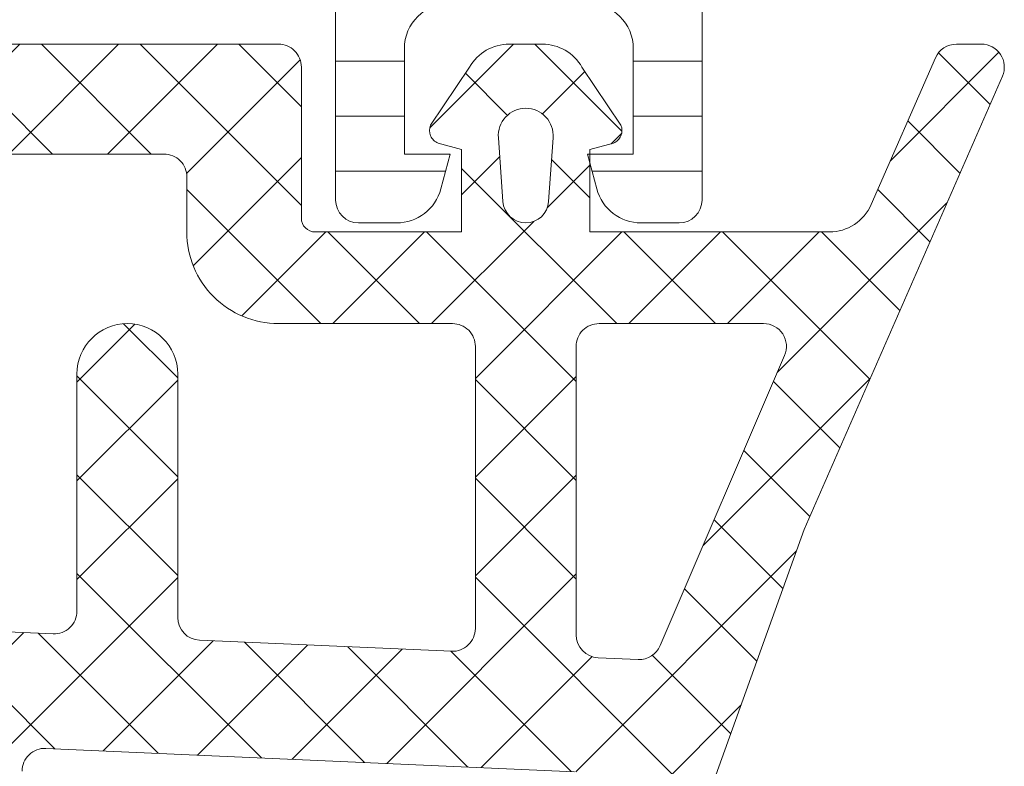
# Model space of a CAD drawing. Header units: millimetres. Extents: x 213386 to 506888, y 183055 to 450952.
# Tile 895 of 1056: x 399572 to 399594, y 335000 to 335016. Entities that reach past the tile are written whole.
import ezdxf

# ---------------------------------------------------------------- set-up
doc = ezdxf.new("R2010")
doc.units = ezdxf.units.MM
doc.layers.add('FASÁDA DETAILNÍ', color=255, linetype='Continuous', lineweight=0)
doc.layers.add('NOVA', color=255, linetype='Continuous', lineweight=0)
pattern_1 = [(135, (0, 0), (-1.077630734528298, -1.077630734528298), []), (225, (0, 0), (1.077630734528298, -1.077630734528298), [])]

# ---------------------------------------------------------------- blocks, each defined once
blk = doc.blocks.new('A$C69D17D4D')
at = {"layer": 'FASÁDA DETAILNÍ'}
h = blk.add_hatch(dxfattribs=at)
h.set_pattern_fill('LINIE', color=256, scale=1.2, angle=180, style=0)
h.set_pattern_definition([(180, (1631.942673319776, 17287.7935481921), (-1.469551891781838e-16, -1.2), [])])
edge = h.paths.add_edge_path()
edge.add_arc((1628.407976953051, 17269.81977573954), 0.2999999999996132, 89.99792470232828, 179.9979247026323)
edge.add_line((1628.107976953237, 17269.81978660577), (1628.107948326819, 17269.00945527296))
edge.add_arc((1627.607951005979, 17269.00947070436), 0.4999973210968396, 269.9976177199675, 359.99823168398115, ccw=False)
edge.add_line((1627.607930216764, 17268.50947338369), (1626.766857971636, 17268.5081528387))
edge.add_arc((1626.766857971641, 17268.3081528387), 0.2000000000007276, 90.00000000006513, 180)
edge.add_line((1626.566857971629, 17268.3081528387), (1626.566857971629, 17264.20815283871))
edge.add_arc((1626.066857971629, 17264.20815283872), 0.5, -90, 0, ccw=False)
edge.add_line((1626.066857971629, 17263.70815283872), (1625.236108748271, 17263.70815283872))
edge.add_arc((1625.236108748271, 17264.70815283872), 1, 195.0000000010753, 269.99999999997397, ccw=False)
edge.add_line((1624.270182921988, 17264.4493337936), (1624.066857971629, 17265.20815283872))
edge.add_line((1624.066857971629, 17265.20815283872), (1625.066857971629, 17265.20815283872))
edge.add_line((1625.066857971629, 17265.20815283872), (1625.066857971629, 17267.50815283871))
edge.add_arc((1624.062731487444, 17267.50644359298), 1.004127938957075, 0.097530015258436, 89.76591227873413)
edge.add_line((1624.066833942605, 17268.51056315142), (1621.066955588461, 17268.51056315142))
edge.add_arc((1621.070983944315, 17267.50644380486), 1.004127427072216, 90.22985967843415, 179.9024820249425)
edge.add_line((1620.066857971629, 17267.50815283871), (1620.066857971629, 17265.20815283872))
edge.add_line((1620.066857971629, 17265.20815283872), (1621.066857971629, 17265.20815283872))
edge.add_line((1621.066857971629, 17265.20815283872), (1620.863533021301, 17264.4493337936))
edge.add_arc((1619.897607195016, 17264.70815283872), 1.000000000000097, 270, 344.99999999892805, ccw=False)
edge.add_line((1619.897607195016, 17263.70815283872), (1619.066857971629, 17263.70815283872))
edge.add_arc((1619.066857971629, 17264.20815283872), 0.5, 180, 270, ccw=False)
edge.add_line((1618.566857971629, 17264.20815283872), (1618.566857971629, 17268.30815283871))
edge.add_arc((1618.362684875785, 17268.30642428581), 0.2041804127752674, 0.485061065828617, 88.84413105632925)
edge.add_line((1618.366803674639, 17268.51056315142), (1592.525436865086, 17268.51058607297))
edge.add_arc((1592.525452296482, 17269.01058339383), 0.4999973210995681, 179.9976177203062, 269.9982316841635, ccw=False)
edge.add_line((1592.02545497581, 17269.01060418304), (1592.025483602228, 17269.82093551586))
edge.add_arc((1591.725483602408, 17269.8209463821), 0.3000000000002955, 359.9979247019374, 449.9979247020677)
edge.add_line((1591.725494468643, 17270.12094638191), (1589.325496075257, 17270.12070136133))
edge.add_arc((1589.325511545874, 17270.62069733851), 0.4999959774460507, 179.9976222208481, 269.99822718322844, ccw=False)
edge.add_line((1588.825515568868, 17270.62071808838), (1588.825642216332, 17274.09725958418))
edge.add_arc((1589.815455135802, 17273.95491308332), 0.9999960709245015, 57.27090860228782, 171.8163166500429, ccw=False)
edge.add_line((1590.356120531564, 17274.79614614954), (1592.639729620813, 17273.47759372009))
edge.add_arc((1592.889745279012, 17273.91059738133), 0.4999999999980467, 239.9979281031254, 269.9978647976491)
edge.add_line((1592.889726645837, 17273.41059738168), (1627.243995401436, 17273.40951106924))
edge.add_arc((1627.244012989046, 17273.90951106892), 0.500000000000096, 269.9979846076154, 299.9979213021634)
edge.add_line((1627.493997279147, 17273.47648929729), (1629.777701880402, 17274.79487629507))
edge.add_arc((1630.318306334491, 17273.95360406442), 0.9999960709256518, 8.17953275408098, 122.72494080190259, ccw=False)
edge.add_line((1631.308129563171, 17274.09587886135), (1631.308002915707, 17270.61933736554))
edge.add_arc((1630.808006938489, 17270.61935283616), 0.4999959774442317, 269.9976222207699, 359.9982271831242, ccw=False)
edge.add_line((1630.807986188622, 17270.11935685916), (1628.407987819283, 17270.11977573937))
edge = h.paths.add_edge_path(flags=16)
edge.add_line((1604.216864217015, 17270.3100513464), (1604.216864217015, 17271.61004545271))
edge.add_arc((1603.716867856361, 17271.61004909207), 0.4999963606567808, 359.9995829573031, 450.0004170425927)
edge.add_line((1603.716864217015, 17272.11004545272), (1594.86687032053, 17272.11004545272))
edge.add_arc((1594.866866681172, 17271.61004909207), 0.499996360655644, 89.99958295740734, 180.0004170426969)
edge.add_line((1594.366870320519, 17271.61004545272), (1594.366870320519, 17270.31005134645))
edge.add_arc((1594.866870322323, 17270.31003477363), 0.5000000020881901, 179.9981008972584, 269.9999997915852)
edge.add_line((1594.866870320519, 17269.81003477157), (1603.716864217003, 17269.81003477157))
edge.add_arc((1603.716864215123, 17270.31003477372), 0.5000000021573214, 270.0000002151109, 360.0018990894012)
edge = h.paths.add_edge_path(flags=16)
edge.add_arc((1614.416870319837, 17270.31003477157), 0.5, 269.9999999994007, 360)
edge.add_line((1614.916870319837, 17270.31003477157), (1614.916870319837, 17271.61004545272))
edge.add_arc((1614.416870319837, 17271.61004545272), 0.5, 0, 90.00000000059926)
edge.add_line((1614.416870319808, 17272.11004545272), (1605.716864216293, 17272.11004545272))
edge.add_arc((1605.716864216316, 17271.61004545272), 0.499999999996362, 90.00000000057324, 179.9999999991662)
edge.add_line((1605.216864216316, 17271.61004545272), (1605.216864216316, 17270.31003477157))
edge.add_arc((1605.716864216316, 17270.31003477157), 0.5000000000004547, 179.9999999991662, 269.9999999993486)
edge.add_line((1605.716864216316, 17269.81003477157), (1614.416870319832, 17269.81003477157))
edge = h.paths.add_edge_path(flags=16)
edge.add_arc((1616.416866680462, 17271.61004909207), 0.499996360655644, 89.99958295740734, 180.0004170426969)
edge.add_line((1615.916870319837, 17271.61004545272), (1615.916870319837, 17270.31005134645))
edge.add_arc((1616.416870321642, 17270.31003477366), 0.5000000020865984, 179.9981008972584, 269.9999997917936)
edge.add_line((1616.416870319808, 17269.81003477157), (1625.266879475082, 17269.81003477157))
edge.add_arc((1625.266879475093, 17270.31001951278), 0.4999847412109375, 269.9999999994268, 360)
edge.add_line((1625.766864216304, 17270.31001951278), (1625.766864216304, 17271.61003019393))
edge.add_arc((1625.266848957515, 17271.61003019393), 0.5000152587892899, 0, 90.0000000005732)
edge.add_line((1625.266848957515, 17272.11004545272), (1616.416870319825, 17272.11004545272))
h = blk.add_hatch(dxfattribs=at)
h.set_pattern_fill('ANSI37', color=256, scale=0.48, angle=90, style=0)
h.set_pattern_definition(pattern_1)
edge = h.paths.add_edge_path(flags=16)
edge.add_line((1622.219337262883, 17264.17488025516), (1622.119593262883, 17265.56773425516))
edge.add_arc((1622.718060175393, 17265.61059174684), 0.5999995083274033, 89.99999164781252, 184.0960805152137, ccw=False)
edge.add_arc((1622.718060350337, 17265.61059174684), 0.5999995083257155, -4.096080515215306, 90.00000835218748, ccw=False)
edge.add_line((1623.316527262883, 17265.56773425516), (1623.216783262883, 17264.17488025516))
edge.add_arc((1622.71806026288, 17264.21059473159), 0.500000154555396, 184.0960643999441, 355.90393560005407, ccw=False)
edge = h.paths.add_edge_path(flags=16)
edge.add_arc((1624.318056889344, 17261.01058662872), 0.49999962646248, 89.99995719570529, 180.0000428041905, ccw=False)
edge.add_line((1624.318057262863, 17261.51058625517), (1627.911742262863, 17261.51058625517))
edge.add_arc((1627.91174228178, 17261.01058592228), 0.5000003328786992, -23.218026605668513, 90.00000216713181, ccw=False)
edge.add_line((1628.371248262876, 17260.81347025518), (1625.655370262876, 17254.48236825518))
edge.add_arc((1625.195864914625, 17254.67948417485), 0.4999998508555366, 267.4998893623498, 336.7819182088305, ccw=False)
edge.add_line((1625.174054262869, 17254.17996025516), (1624.296247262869, 17254.21828625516))
edge.add_arc((1624.318056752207, 17254.71780986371), 0.4999994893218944, 179.9999551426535, 267.500020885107, ccw=False)
edge.add_line((1623.818057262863, 17254.71781025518), (1623.818057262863, 17261.01058625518))
edge = h.paths.add_edge_path(flags=16)
edge.add_line((1598.764138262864, 17255.60242425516), (1594.615468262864, 17264.49927725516))
edge.add_arc((1595.068622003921, 17264.71058639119), 0.4999998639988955, 89.99997032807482, 205.0000079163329, ccw=False)
edge.add_line((1595.068622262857, 17265.21058625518), (1604.418057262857, 17265.21058625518))
edge.add_arc((1604.418057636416, 17264.7105866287), 0.4999996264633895, -4.280419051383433e-05, 90.00004280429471, ccw=False)
edge.add_line((1604.918057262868, 17264.71058625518), (1604.918057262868, 17255.58666325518))
edge.add_arc((1604.418057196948, 17255.58666342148), 0.5000000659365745, 267.49997275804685, 359.99998094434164, ccw=False)
edge.add_line((1604.396247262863, 17255.08713925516), (1599.195483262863, 17255.31420925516))
edge.add_arc((1599.217292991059, 17255.81373466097), 0.5000012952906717, 205.0000919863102, 267.5000025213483, ccw=False)
edge = h.paths.add_edge_path(flags=16)
edge.add_arc((1607.618056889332, 17264.7105866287), 0.49999962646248, 89.99995719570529, 180.0000428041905, ccw=False)
edge.add_line((1607.61805726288, 17265.21058625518), (1614.81805726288, 17265.21058625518))
edge.add_arc((1614.81805763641, 17264.7105866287), 0.4999996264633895, -4.280419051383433e-05, 90.00004280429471, ccw=False)
edge.add_line((1615.318057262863, 17264.71058625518), (1615.318057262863, 17263.51058625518))
edge.add_arc((1617.31805576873, 17263.51058476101), 1.999998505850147, 179.9999571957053, 270.0000428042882)
edge.add_line((1617.318057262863, 17261.51058625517), (1621.118057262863, 17261.51058625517))
edge.add_arc((1621.118057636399, 17261.01058662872), 0.4999996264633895, -4.280419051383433e-05, 90.00004280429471, ccw=False)
edge.add_line((1621.61805726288, 17261.01058625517), (1621.61805726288, 17254.85752525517))
edge.add_arc((1621.118057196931, 17254.85752542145), 0.5000000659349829, 267.4999727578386, 359.9999809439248, ccw=False)
edge.add_line((1621.096247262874, 17254.35800125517), (1615.596247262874, 17254.59813625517))
edge.add_arc((1615.618056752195, 17255.09765986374), 0.499999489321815, 179.9999551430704, 267.5000208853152, ccw=False)
edge.add_line((1615.11805726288, 17255.09766025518), (1615.11805726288, 17260.41058625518))
edge.add_arc((1614.018057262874, 17260.41058625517), 1.099999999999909, 0, 180)
edge.add_line((1612.918057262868, 17260.41058625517), (1612.918057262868, 17255.23737525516))
edge.add_arc((1612.418057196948, 17255.23737542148), 0.5000000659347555, 267.4999727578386, 359.9999809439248, ccw=False)
edge.add_line((1612.396247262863, 17254.73785125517), (1607.596247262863, 17254.94742425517))
edge.add_arc((1607.618056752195, 17255.44694786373), 0.499999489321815, 179.9999551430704, 267.5000208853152, ccw=False)
edge.add_line((1607.11805726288, 17255.44694825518), (1607.11805726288, 17264.71058625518))
edge = h.paths.add_edge_path()
edge.add_line((1592.405004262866, 17263.32412925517), (1596.502853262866, 17254.53626325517))
edge.add_ellipse((1599.221778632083, 17255.80412074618), major_axis=(-3.000002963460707, 0), ratio=1, start_angle=25.00003062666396, end_angle=87.49994116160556)
edge.add_line((1599.09091726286, 17252.80697325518), (1599.73986726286, 17252.77863925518))
edge.add_ellipse((1599.718057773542, 17252.27911564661), major_axis=(-0.4999994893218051, 0), ratio=1, start_angle=179.9999551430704, end_angle=267.50002088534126, ccw=False)
edge.add_line((1600.218057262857, 17252.27911525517), (1600.218057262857, 17251.31058625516))
edge.add_ellipse((1600.318057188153, 17251.31058618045), major_axis=(-0.09999992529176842, 0), ratio=1, start_angle=-4.280335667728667e-05, end_angle=90.00004280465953)
edge.add_line((1600.318057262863, 17251.21058625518), (1600.918057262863, 17251.21058625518))
edge.add_ellipse((1600.918057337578, 17251.31058618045), major_axis=(-0.09999992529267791, 0), ratio=1, start_angle=89.99995719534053, end_angle=180.0000428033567)
edge.add_line((1601.018057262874, 17251.31058625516), (1601.018057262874, 17252.21362425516))
edge.add_ellipse((1601.518057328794, 17252.21362408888), major_axis=(-0.5000000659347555, 0), ratio=1, start_angle=267.4999727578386, end_angle=359.9999809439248, ccw=False)
edge.add_line((1601.53986726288, 17252.71314825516), (1610.44016126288, 17252.31931025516))
edge.add_ellipse((1610.418057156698, 17251.81979897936), major_axis=(-0.5000001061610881, 0), ratio=1, start_angle=179.9999170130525, end_angle=267.4662307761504, ccw=False)
edge.add_line((1610.918057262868, 17251.81979825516), (1610.918057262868, 17251.21058625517))
edge.add_ellipse((1611.018057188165, 17251.21058618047), major_axis=(-0.09999992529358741, 0), ratio=1, start_angle=-4.280335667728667e-05, end_angle=90.00004280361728)
edge.add_line((1611.018057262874, 17251.11058625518), (1611.618057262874, 17251.11058625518))
edge.add_ellipse((1611.61805733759, 17251.21058618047), major_axis=(-0.09999992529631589, 0), ratio=1, start_angle=89.99995719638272, end_angle=180.0000428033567)
edge.add_line((1611.718057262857, 17251.21058625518), (1611.718057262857, 17251.74014825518))
edge.add_ellipse((1612.218057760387, 17251.7401485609), major_axis=(-0.5000004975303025, 0), ratio=1, start_angle=-92.5336979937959, end_angle=3.503386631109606e-05, ccw=False)
edge.add_line((1612.24016126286, 17252.23966025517), (1623.78038626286, 17251.72900425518))
edge.add_ellipse((1623.75857673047, 17251.22947965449), major_axis=(-0.5000004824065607, 0), ratio=1, start_angle=176.7829426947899, end_angle=267.50002091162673, ccw=False)
edge.add_line((1624.257789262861, 17251.20142025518), (1623.969226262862, 17246.06767725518))
edge.add_ellipse((1623.558808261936, 17246.18323267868), major_axis=(-0.426375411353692, 0), ratio=1, start_angle=20.758972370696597, end_angle=164.2751455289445, ccw=False)
edge.add_line((1623.160113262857, 17246.03210925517), (1623.161353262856, 17246.26471225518))
edge.add_line((1623.161353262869, 17246.26471225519), (1623.459491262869, 17248.14729125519))
edge.add_line((1623.459491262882, 17248.14729125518), (1623.059065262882, 17250.99657625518))
edge.add_ellipse((1622.761984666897, 17250.95482565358), major_axis=(-0.2999999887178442, 0), ratio=1, start_angle=187.9997440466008, end_angle=304.5977463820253)
edge.add_ellipse((1624.295098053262, 17248.732254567), major_axis=(-3.000047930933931, 0), ratio=1, start_angle=-55.4023587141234, end_angle=18.00842458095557)
edge.add_line((1621.442019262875, 17247.80476925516), (1622.075595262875, 17245.54987825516))
edge.add_ellipse((1622.850807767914, 17245.71080779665), major_axis=(-0.7917403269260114, 0), ratio=1, start_angle=11.7276897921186, end_angle=83.2016537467)
edge.add_line((1622.757085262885, 17244.92463425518), (1623.815295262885, 17244.92341325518))
edge.add_ellipse((1623.686171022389, 17246.10249948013), major_axis=(-1.186135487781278, 0), ratio=1, start_angle=96.2496781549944, end_angle=161.3444235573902)
edge.add_line((1624.809985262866, 17245.72308025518), (1625.904318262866, 17248.96442025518))
edge.add_line((1625.904318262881, 17248.96442025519), (1628.794096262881, 17257.01421525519))
edge.add_line((1628.794096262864, 17257.01421525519), (1633.126905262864, 17266.91209225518))
edge.add_ellipse((1632.667896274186, 17267.11036232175), major_axis=(-0.5000002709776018, 0), ratio=1, start_angle=156.6379505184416, end_angle=269.9334236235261)
edge.add_line((1632.668477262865, 17267.61036225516), (1632.121776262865, 17267.61099725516))
edge.add_ellipse((1632.121195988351, 17267.11099715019), major_axis=(-0.5000004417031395, 0), ratio=1, start_angle=269.9335054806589, end_angle=336.0791754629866)
edge.add_line((1631.66414226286, 17267.31373425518), (1630.26238626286, 17264.10973125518))
edge.add_ellipse((1629.346245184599, 17264.51058559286), major_axis=(-0.9999993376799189, 0), ratio=1, start_angle=89.99994718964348, end_angle=156.3683852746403, ccw=False)
edge.add_line((1629.346244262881, 17263.51058625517), (1624.118302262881, 17263.51058625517))
edge.add_line((1624.118302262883, 17263.51058625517), (1624.118293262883, 17265.31006525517))
edge.add_line((1624.118293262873, 17265.31006525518), (1624.633094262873, 17265.44800725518))
edge.add_ellipse((1624.518329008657, 17265.72516127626), major_axis=(-0.2999756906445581, 0), ratio=1, start_angle=112.4937002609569, end_angle=202.503566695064)
edge.add_line((1624.795463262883, 17265.83997425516), (1623.946296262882, 17267.11010125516))
edge.add_ellipse((1623.08043207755, 17266.61038048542), major_axis=(-0.9997207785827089, 0), ratio=1, start_angle=209.9907606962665, end_angle=270.0076118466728)
edge.add_line((1623.08029926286, 17267.61010125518), (1622.35593826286, 17267.61007025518))
edge.add_ellipse((1622.356146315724, 17266.61033242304), major_axis=(-0.9997378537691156, 0), ratio=1, start_angle=270.0119236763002, end_angle=330.0086750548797)
edge.add_line((1621.490272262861, 17267.11007025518), (1620.641105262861, 17265.83997425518))
edge.add_ellipse((1620.91825275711, 17265.72516236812), major_axis=(-0.2999875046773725, 0), ratio=1, start_angle=-22.50240617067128, end_angle=67.5013961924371)
edge.add_line((1620.803459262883, 17265.44800725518), (1621.318275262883, 17265.31003525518))
edge.add_line((1621.318275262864, 17265.31003525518), (1621.318283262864, 17263.51058625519))
edge.add_line((1621.318283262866, 17263.51058625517), (1618.118056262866, 17263.51058625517))
edge.add_ellipse((1618.118056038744, 17263.81058603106), major_axis=(-0.2999997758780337, 0), ratio=1, start_angle=-4.280405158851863e-05, end_angle=90.0000428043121, ccw=False)
edge.add_line((1617.818056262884, 17263.81058625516), (1617.818056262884, 17267.11058225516))
edge.add_ellipse((1617.318056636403, 17267.11058262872), major_axis=(-0.49999962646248, 0), ratio=1, start_angle=179.9999571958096, end_angle=270.0000428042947)
edge.add_line((1617.318056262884, 17267.61058225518), (1590.420434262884, 17267.61058225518))
edge.add_line((1590.420434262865, 17267.61058225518), (1589.525316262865, 17266.06019025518))
edge.add_ellipse((1589.958328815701, 17265.81019016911), major_axis=(-0.4999999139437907, 0), ratio=1, start_angle=-30.00001708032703, end_angle=89.99993664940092)
edge.add_line((1589.958328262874, 17265.31019025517), (1589.958328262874, 17263.61281925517))
edge.add_line((1589.958328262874, 17263.61281925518), (1591.951850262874, 17263.61281925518))
edge.add_ellipse((1591.951850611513, 17263.11281899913), major_axis=(-0.500000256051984, 0), ratio=1, start_angle=205.0001285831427, end_angle=270.0000399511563, ccw=False)
h = blk.add_hatch(dxfattribs=at)
h.set_pattern_fill('ANSI37', color=256, scale=0.48, angle=90, style=0)
h.set_pattern_definition(pattern_1)
edge = h.paths.add_edge_path(flags=16)
edge.add_line((1622.219337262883, 17264.17488007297), (1622.119593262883, 17265.56773407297))
edge.add_arc((1622.718060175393, 17265.61059156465), 0.5999995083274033, 89.99999164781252, 184.0960805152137, ccw=False)
edge.add_arc((1622.718060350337, 17265.61059156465), 0.5999995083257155, -4.096080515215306, 90.00000835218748, ccw=False)
edge.add_line((1623.316527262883, 17265.56773407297), (1623.216783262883, 17264.17488007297))
edge.add_arc((1622.71806026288, 17264.2105945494), 0.500000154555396, 184.0960643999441, 355.90393560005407, ccw=False)
edge = h.paths.add_edge_path(flags=16)
edge.add_arc((1624.318056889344, 17261.01058644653), 0.49999962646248, 89.99995719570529, 180.0000428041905, ccw=False)
edge.add_line((1624.318057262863, 17261.51058607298), (1627.911742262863, 17261.51058607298))
edge.add_arc((1627.91174228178, 17261.01058574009), 0.5000003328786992, -23.218026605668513, 90.00000216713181, ccw=False)
edge.add_line((1628.371248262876, 17260.81347007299), (1625.655370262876, 17254.48236807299))
edge.add_arc((1625.195864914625, 17254.67948399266), 0.4999998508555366, 267.4998893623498, 336.7819182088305, ccw=False)
edge.add_line((1625.174054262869, 17254.17996007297), (1624.296247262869, 17254.21828607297))
edge.add_arc((1624.318056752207, 17254.71780968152), 0.4999994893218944, 179.9999551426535, 267.500020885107, ccw=False)
edge.add_line((1623.818057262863, 17254.71781007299), (1623.818057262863, 17261.01058607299))
edge = h.paths.add_edge_path(flags=16)
edge.add_line((1598.764138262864, 17255.60242407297), (1594.615468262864, 17264.49927707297))
edge.add_arc((1595.068622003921, 17264.710586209), 0.4999998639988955, 89.99997032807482, 205.0000079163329, ccw=False)
edge.add_line((1595.068622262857, 17265.21058607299), (1604.418057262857, 17265.21058607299))
edge.add_arc((1604.418057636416, 17264.71058644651), 0.4999996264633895, -4.280419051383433e-05, 90.00004280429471, ccw=False)
edge.add_line((1604.918057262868, 17264.71058607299), (1604.918057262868, 17255.58666307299))
edge.add_arc((1604.418057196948, 17255.58666323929), 0.5000000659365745, 267.49997275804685, 359.99998094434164, ccw=False)
edge.add_line((1604.396247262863, 17255.08713907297), (1599.195483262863, 17255.31420907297))
edge.add_arc((1599.217292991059, 17255.81373447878), 0.5000012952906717, 205.0000919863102, 267.5000025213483, ccw=False)
edge = h.paths.add_edge_path(flags=16)
edge.add_arc((1607.618056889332, 17264.71058644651), 0.49999962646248, 89.99995719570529, 180.0000428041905, ccw=False)
edge.add_line((1607.61805726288, 17265.21058607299), (1614.81805726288, 17265.21058607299))
edge.add_arc((1614.81805763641, 17264.71058644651), 0.4999996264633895, -4.280419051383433e-05, 90.00004280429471, ccw=False)
edge.add_line((1615.318057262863, 17264.71058607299), (1615.318057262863, 17263.51058607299))
edge.add_arc((1617.31805576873, 17263.51058457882), 1.999998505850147, 179.9999571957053, 270.0000428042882)
edge.add_line((1617.318057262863, 17261.51058607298), (1621.118057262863, 17261.51058607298))
edge.add_arc((1621.118057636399, 17261.01058644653), 0.4999996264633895, -4.280419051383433e-05, 90.00004280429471, ccw=False)
edge.add_line((1621.61805726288, 17261.01058607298), (1621.61805726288, 17254.85752507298))
edge.add_arc((1621.118057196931, 17254.85752523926), 0.5000000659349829, 267.4999727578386, 359.9999809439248, ccw=False)
edge.add_line((1621.096247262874, 17254.35800107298), (1615.596247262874, 17254.59813607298))
edge.add_arc((1615.618056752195, 17255.09765968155), 0.499999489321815, 179.9999551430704, 267.5000208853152, ccw=False)
edge.add_line((1615.11805726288, 17255.09766007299), (1615.11805726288, 17260.41058607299))
edge.add_arc((1614.018057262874, 17260.41058607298), 1.099999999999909, 0, 180)
edge.add_line((1612.918057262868, 17260.41058607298), (1612.918057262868, 17255.23737507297))
edge.add_arc((1612.418057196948, 17255.23737523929), 0.5000000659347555, 267.4999727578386, 359.9999809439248, ccw=False)
edge.add_line((1612.396247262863, 17254.73785107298), (1607.596247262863, 17254.94742407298))
edge.add_arc((1607.618056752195, 17255.44694768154), 0.499999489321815, 179.9999551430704, 267.5000208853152, ccw=False)
edge.add_line((1607.11805726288, 17255.44694807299), (1607.11805726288, 17264.71058607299))
edge = h.paths.add_edge_path()
edge.add_line((1592.405004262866, 17263.32412907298), (1596.502853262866, 17254.53626307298))
edge.add_ellipse((1599.221778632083, 17255.80412056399), major_axis=(-3.000002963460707, 0), ratio=1, start_angle=25.00003062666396, end_angle=87.49994116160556)
edge.add_line((1599.09091726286, 17252.80697307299), (1599.73986726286, 17252.77863907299))
edge.add_ellipse((1599.718057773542, 17252.27911546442), major_axis=(-0.4999994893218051, 0), ratio=1, start_angle=179.9999551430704, end_angle=267.50002088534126, ccw=False)
edge.add_line((1600.218057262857, 17252.27911507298), (1600.218057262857, 17251.31058607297))
edge.add_ellipse((1600.318057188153, 17251.31058599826), major_axis=(-0.09999992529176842, 0), ratio=1, start_angle=-4.280335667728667e-05, end_angle=90.00004280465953)
edge.add_line((1600.318057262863, 17251.21058607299), (1600.918057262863, 17251.21058607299))
edge.add_ellipse((1600.918057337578, 17251.31058599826), major_axis=(-0.09999992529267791, 0), ratio=1, start_angle=89.99995719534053, end_angle=180.0000428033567)
edge.add_line((1601.018057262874, 17251.31058607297), (1601.018057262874, 17252.21362407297))
edge.add_ellipse((1601.518057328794, 17252.21362390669), major_axis=(-0.5000000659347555, 0), ratio=1, start_angle=267.4999727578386, end_angle=359.9999809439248, ccw=False)
edge.add_line((1601.53986726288, 17252.71314807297), (1610.44016126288, 17252.31931007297))
edge.add_ellipse((1610.418057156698, 17251.81979879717), major_axis=(-0.5000001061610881, 0), ratio=1, start_angle=179.9999170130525, end_angle=267.4662307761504, ccw=False)
edge.add_line((1610.918057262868, 17251.81979807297), (1610.918057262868, 17251.21058607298))
edge.add_ellipse((1611.018057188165, 17251.21058599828), major_axis=(-0.09999992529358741, 0), ratio=1, start_angle=-4.280335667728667e-05, end_angle=90.00004280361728)
edge.add_line((1611.018057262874, 17251.11058607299), (1611.618057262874, 17251.11058607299))
edge.add_ellipse((1611.61805733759, 17251.21058599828), major_axis=(-0.09999992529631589, 0), ratio=1, start_angle=89.99995719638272, end_angle=180.0000428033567)
edge.add_line((1611.718057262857, 17251.21058607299), (1611.718057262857, 17251.74014807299))
edge.add_ellipse((1612.218057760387, 17251.74014837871), major_axis=(-0.5000004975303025, 0), ratio=1, start_angle=-92.5336979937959, end_angle=3.503386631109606e-05, ccw=False)
edge.add_line((1612.24016126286, 17252.23966007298), (1623.78038626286, 17251.72900407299))
edge.add_ellipse((1623.75857673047, 17251.2294794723), major_axis=(-0.5000004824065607, 0), ratio=1, start_angle=176.7829426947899, end_angle=267.50002091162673, ccw=False)
edge.add_line((1624.257789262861, 17251.20142007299), (1623.969226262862, 17246.06767707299))
edge.add_ellipse((1623.558808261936, 17246.18323249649), major_axis=(-0.426375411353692, 0), ratio=1, start_angle=20.758972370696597, end_angle=164.2751455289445, ccw=False)
edge.add_line((1623.160113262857, 17246.03210907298), (1623.161353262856, 17246.26471207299))
edge.add_line((1623.161353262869, 17246.264712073), (1623.459491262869, 17248.147291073))
edge.add_line((1623.459491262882, 17248.14729107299), (1623.059065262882, 17250.99657607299))
edge.add_ellipse((1622.761984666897, 17250.95482547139), major_axis=(-0.2999999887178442, 0), ratio=1, start_angle=187.9997440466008, end_angle=304.5977463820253)
edge.add_ellipse((1624.295098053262, 17248.73225438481), major_axis=(-3.000047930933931, 0), ratio=1, start_angle=-55.4023587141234, end_angle=18.00842458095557)
edge.add_line((1621.442019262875, 17247.80476907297), (1622.075595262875, 17245.54987807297))
edge.add_ellipse((1622.850807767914, 17245.71080761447), major_axis=(-0.7917403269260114, 0), ratio=1, start_angle=11.7276897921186, end_angle=83.2016537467)
edge.add_line((1622.757085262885, 17244.92463407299), (1623.815295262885, 17244.92341307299))
edge.add_ellipse((1623.686171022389, 17246.10249929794), major_axis=(-1.186135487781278, 0), ratio=1, start_angle=96.2496781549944, end_angle=161.3444235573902)
edge.add_line((1624.809985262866, 17245.72308007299), (1625.904318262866, 17248.96442007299))
edge.add_line((1625.904318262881, 17248.964420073), (1628.794096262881, 17257.014215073))
edge.add_line((1628.794096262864, 17257.014215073), (1633.126905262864, 17266.91209207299))
edge.add_ellipse((1632.667896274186, 17267.11036213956), major_axis=(-0.5000002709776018, 0), ratio=1, start_angle=156.6379505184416, end_angle=269.9334236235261)
edge.add_line((1632.668477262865, 17267.61036207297), (1632.121776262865, 17267.61099707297))
edge.add_ellipse((1632.121195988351, 17267.110996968), major_axis=(-0.5000004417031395, 0), ratio=1, start_angle=269.9335054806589, end_angle=336.0791754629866)
edge.add_line((1631.66414226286, 17267.31373407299), (1630.26238626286, 17264.10973107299))
edge.add_ellipse((1629.346245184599, 17264.51058541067), major_axis=(-0.9999993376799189, 0), ratio=1, start_angle=89.99994718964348, end_angle=156.3683852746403, ccw=False)
edge.add_line((1629.346244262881, 17263.51058607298), (1624.118302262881, 17263.51058607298))
edge.add_line((1624.118302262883, 17263.51058607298), (1624.118293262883, 17265.31006507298))
edge.add_line((1624.118293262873, 17265.31006507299), (1624.633094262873, 17265.44800707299))
edge.add_ellipse((1624.518329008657, 17265.72516109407), major_axis=(-0.2999756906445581, 0), ratio=1, start_angle=112.4937002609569, end_angle=202.503566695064)
edge.add_line((1624.795463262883, 17265.83997407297), (1623.946296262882, 17267.11010107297))
edge.add_ellipse((1623.08043207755, 17266.61038030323), major_axis=(-0.9997207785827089, 0), ratio=1, start_angle=209.9907606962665, end_angle=270.0076118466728)
edge.add_line((1623.08029926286, 17267.61010107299), (1622.35593826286, 17267.61007007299))
edge.add_ellipse((1622.356146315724, 17266.61033224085), major_axis=(-0.9997378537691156, 0), ratio=1, start_angle=270.0119236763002, end_angle=330.0086750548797)
edge.add_line((1621.490272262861, 17267.11007007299), (1620.641105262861, 17265.83997407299))
edge.add_ellipse((1620.91825275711, 17265.72516218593), major_axis=(-0.2999875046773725, 0), ratio=1, start_angle=-22.50240617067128, end_angle=67.5013961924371)
edge.add_line((1620.803459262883, 17265.44800707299), (1621.318275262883, 17265.31003507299))
edge.add_line((1621.318275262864, 17265.31003507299), (1621.318283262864, 17263.510586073))
edge.add_line((1621.318283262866, 17263.51058607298), (1618.118056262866, 17263.51058607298))
edge.add_ellipse((1618.118056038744, 17263.81058584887), major_axis=(-0.2999997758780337, 0), ratio=1, start_angle=-4.280405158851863e-05, end_angle=90.0000428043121, ccw=False)
edge.add_line((1617.818056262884, 17263.81058607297), (1617.818056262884, 17267.11058207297))
edge.add_ellipse((1617.318056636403, 17267.11058244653), major_axis=(-0.49999962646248, 0), ratio=1, start_angle=179.9999571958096, end_angle=270.0000428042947)
edge.add_line((1617.318056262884, 17267.61058207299), (1590.420434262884, 17267.61058207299))
edge.add_line((1590.420434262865, 17267.61058207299), (1589.525316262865, 17266.06019007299))
edge.add_ellipse((1589.958328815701, 17265.81018998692), major_axis=(-0.4999999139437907, 0), ratio=1, start_angle=-30.00001708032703, end_angle=89.99993664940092)
edge.add_line((1589.958328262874, 17265.31019007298), (1589.958328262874, 17263.61281907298))
edge.add_line((1589.958328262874, 17263.61281907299), (1591.951850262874, 17263.61281907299))
edge.add_ellipse((1591.951850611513, 17263.11281881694), major_axis=(-0.500000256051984, 0), ratio=1, start_angle=205.0001285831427, end_angle=270.0000399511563, ccw=False)
for points in [[(1626.566857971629, 17268.3081528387), (1626.566857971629, 17264.20815283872, -0.414213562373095), (1626.066857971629, 17263.70815283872), (1625.236108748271, 17263.70815283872, -0.3394542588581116), (1624.270182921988, 17264.4493337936), (1624.066857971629, 17265.20815283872), (1625.066857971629, 17265.20815283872), (1625.066857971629, 17267.50815283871, 0.4125193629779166), (1624.066833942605, 17268.51056315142)], [(1621.066955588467, 17268.51056315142, 0.4125410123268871), (1620.066857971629, 17267.50815283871), (1620.066857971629, 17265.20815283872), (1621.066857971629, 17265.20815283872), (1620.8635330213, 17264.4493337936, -0.3394542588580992), (1619.897607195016, 17263.70815283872), (1619.066857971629, 17263.70815283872, -0.414213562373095), (1618.566857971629, 17264.20815283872), (1618.566857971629, 17268.3081528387, 0.4058498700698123)], [(1607.61805726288, 17265.21058625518), (1614.818057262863, 17265.21058625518), (1614.818057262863, 17265.21058625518, -0.414214), (1615.318057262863, 17264.71058625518), (1615.318057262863, 17263.51058625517), (1615.318057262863, 17263.51058625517, 0.414214), (1617.318057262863, 17261.51058625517), (1621.11805726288, 17261.51058625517), (1621.11805726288, 17261.51058625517, -0.414214), (1621.61805726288, 17261.01058625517), (1621.61805726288, 17254.85752525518), (1621.61805726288, 17254.85752525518, -0.427052), (1621.096247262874, 17254.35800125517), (1615.596247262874, 17254.59813625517), (1615.596247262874, 17254.59813625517, -0.401491), (1615.11805726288, 17255.09766025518), (1615.11805726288, 17260.41058625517), (1615.11805726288, 17260.41058625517, 1), (1612.918057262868, 17260.41058625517), (1612.918057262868, 17255.23737525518), (1612.918057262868, 17255.23737525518, -0.427052), (1612.396247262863, 17254.73785125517), (1607.596247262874, 17254.94742425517)], [(1607.61805726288, 17265.21058607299), (1614.818057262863, 17265.21058607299), (1614.818057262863, 17265.21058607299, -0.414214), (1615.318057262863, 17264.71058607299), (1615.318057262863, 17263.51058607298), (1615.318057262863, 17263.51058607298, 0.414214), (1617.318057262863, 17261.51058607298), (1621.11805726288, 17261.51058607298), (1621.11805726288, 17261.51058607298, -0.414214), (1621.61805726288, 17261.01058607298), (1621.61805726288, 17254.85752507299), (1621.61805726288, 17254.85752507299, -0.427052), (1621.096247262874, 17254.35800107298), (1615.596247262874, 17254.59813607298), (1615.596247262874, 17254.59813607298, -0.401491), (1615.11805726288, 17255.09766007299), (1615.11805726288, 17260.41058607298), (1615.11805726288, 17260.41058607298, 1), (1612.918057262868, 17260.41058607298), (1612.918057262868, 17255.23737507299), (1612.918057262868, 17255.23737507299, -0.427052), (1612.396247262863, 17254.73785107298), (1607.596247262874, 17254.94742407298)]]:
    blk.add_lwpolyline(points, format="xyb", dxfattribs=at)
at = {"layer": 'FASÁDA DETAILNÍ', "extrusion": (0, 0, -1)}
for points in [[(-1611.718057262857, 17251.74014825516, 0.427226), (-1612.24016126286, 17252.23966025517), (-1623.780386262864, 17251.72900425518)], [(-1625.904318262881, 17248.96442025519), (-1628.794096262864, 17257.01421525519), (-1633.126905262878, 17266.91209225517), (-1633.126905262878, 17266.91209225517, -0.538982), (-1632.668477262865, 17267.61036225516), (-1632.12177626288, 17267.61099725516), (-1632.12177626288, 17267.61099725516, -0.296905), (-1631.66414226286, 17267.31373425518), (-1630.262386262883, 17264.10973125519), (-1630.262386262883, 17264.10973125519, 0.297963), (-1629.346244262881, 17263.51058625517), (-1624.118302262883, 17263.51058625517), (-1624.118293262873, 17265.31006525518), (-1624.633094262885, 17265.44800725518), (-1624.633094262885, 17265.44800725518, -0.414264), (-1624.795463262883, 17265.83997425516), (-1623.946296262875, 17267.11010125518), (-1623.946296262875, 17267.11010125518, -0.268028), (-1623.08029926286, 17267.61010125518), (-1622.355938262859, 17267.61007025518), (-1622.355938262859, 17267.61007025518, -0.267934), (-1621.490272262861, 17267.11007025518), (-1620.641105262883, 17265.83997425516), (-1620.641105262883, 17265.83997425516, -0.414233), (-1620.803459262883, 17265.44800725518), (-1621.318275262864, 17265.31003525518), (-1621.318283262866, 17263.51058625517), (-1618.118056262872, 17263.51058625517), (-1618.118056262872, 17263.51058625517, 0.414214), (-1617.818056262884, 17263.81058625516), (-1617.818056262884, 17267.11058225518), (-1617.818056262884, 17267.11058225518, -0.414214), (-1617.318056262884, 17267.61058225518), (-1590.420434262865, 17267.61058225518)], [(-1611.718057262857, 17251.74014807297, 0.427226), (-1612.24016126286, 17252.23966007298), (-1623.780386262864, 17251.72900407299)], [(-1625.904318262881, 17248.964420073), (-1628.794096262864, 17257.014215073), (-1633.126905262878, 17266.91209207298), (-1633.126905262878, 17266.91209207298, -0.538982), (-1632.668477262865, 17267.61036207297), (-1632.12177626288, 17267.61099707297), (-1632.12177626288, 17267.61099707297, -0.296905), (-1631.66414226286, 17267.31373407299), (-1630.262386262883, 17264.109731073), (-1630.262386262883, 17264.109731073, 0.297963), (-1629.346244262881, 17263.51058607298), (-1624.118302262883, 17263.51058607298), (-1624.118293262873, 17265.31006507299), (-1624.633094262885, 17265.44800707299), (-1624.633094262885, 17265.44800707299, -0.414264), (-1624.795463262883, 17265.83997407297), (-1623.946296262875, 17267.11010107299), (-1623.946296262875, 17267.11010107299, -0.268028), (-1623.08029926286, 17267.61010107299), (-1622.355938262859, 17267.61007007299), (-1622.355938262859, 17267.61007007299, -0.267934), (-1621.490272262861, 17267.11007007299), (-1620.641105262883, 17265.83997407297), (-1620.641105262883, 17265.83997407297, -0.414233), (-1620.803459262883, 17265.44800707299), (-1621.318275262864, 17265.31003507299), (-1621.318283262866, 17263.51058607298), (-1618.118056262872, 17263.51058607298), (-1618.118056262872, 17263.51058607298, 0.414214), (-1617.818056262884, 17263.81058607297), (-1617.818056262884, 17267.11058207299), (-1617.818056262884, 17267.11058207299, -0.414214), (-1617.318056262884, 17267.61058207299), (-1590.420434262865, 17267.61058207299)]]:
    blk.add_lwpolyline(points, format="xyb", dxfattribs=at)
at = {"layer": 'FASÁDA DETAILNÍ'}
for points in [[(1622.219337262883, 17264.17488025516), (1622.119593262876, 17265.56773425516), (1622.119593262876, 17265.56773425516, -0.435311), (1622.71806026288, 17266.21059125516, -0.435311), (1623.316527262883, 17265.56773425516), (1623.216783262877, 17264.17488025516), (1623.216783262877, 17264.17488025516, -0.930949), (1622.219337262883, 17264.17488025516)], [(1622.219337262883, 17264.17488007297), (1622.119593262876, 17265.56773407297), (1622.119593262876, 17265.56773407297, -0.435311), (1622.71806026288, 17266.21059107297, -0.435311), (1623.316527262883, 17265.56773407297), (1623.216783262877, 17264.17488007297), (1623.216783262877, 17264.17488007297, -0.930949), (1622.219337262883, 17264.17488007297)], [(1623.818057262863, 17261.01058625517, -0.414214), (1624.318057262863, 17261.51058625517), (1627.911742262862, 17261.51058625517), (1627.911742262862, 17261.51058625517, -0.538546), (1628.371248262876, 17260.81347025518), (1625.655370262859, 17254.48236825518), (1625.655370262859, 17254.48236825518, -0.311858), (1625.174054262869, 17254.17996025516), (1624.296247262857, 17254.21828625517), (1624.296247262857, 17254.21828625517, -0.401491), (1623.818057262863, 17254.71781025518), (1623.818057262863, 17261.01058625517)], [(1623.818057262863, 17261.01058607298, -0.414214), (1624.318057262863, 17261.51058607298), (1627.911742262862, 17261.51058607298), (1627.911742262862, 17261.51058607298, -0.538546), (1628.371248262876, 17260.81347007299), (1625.655370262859, 17254.48236807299), (1625.655370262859, 17254.48236807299, -0.311858), (1625.174054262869, 17254.17996007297), (1624.296247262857, 17254.21828607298), (1624.296247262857, 17254.21828607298, -0.401491), (1623.818057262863, 17254.71781007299), (1623.818057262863, 17261.01058607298)]]:
    blk.add_lwpolyline(points, format="xyb", close=True, dxfattribs=at)

msp = doc.modelspace()

# ---------------------------------------------------------------- block references
at = {"layer": 'NOVA', "ltscale": 300}
msp.add_blockref('A$C69D17D4D', (397960.6382589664, 317748.1544064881), dxfattribs=at)

doc.saveas('drawing.dxf')
